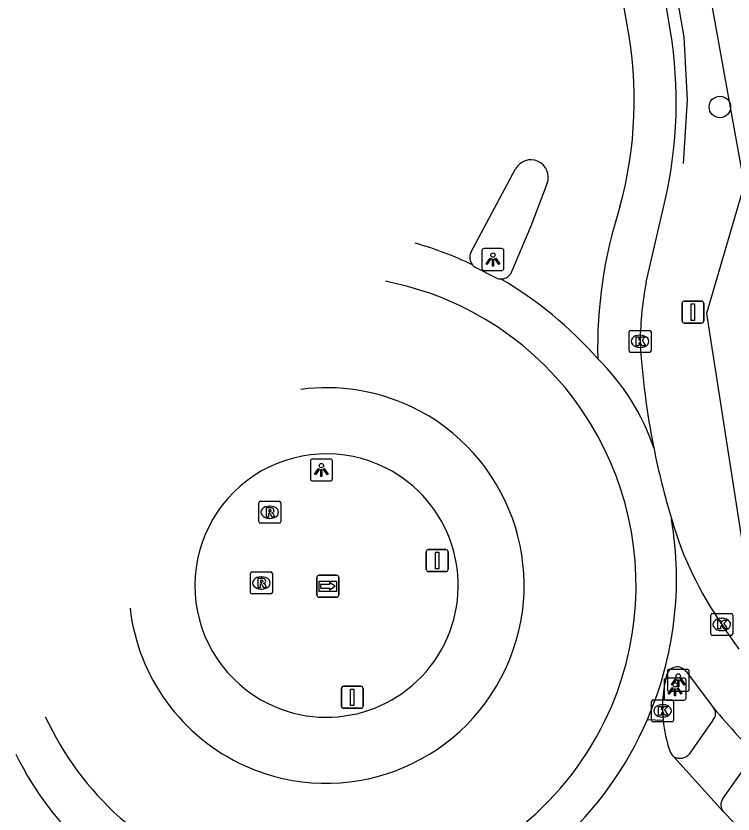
# Model space of a CAD drawing. Extents: x 155018 to 156648, y 383980 to 385733.
# Drawn here: x 155389.71 to 155422.32, y 385286.96 to 385323.26 of the extents above; entities that cross this region are included whole.
import ezdxf

# ---------------------------------------------------------------- set-up
doc = ezdxf.new("R2010")
doc.units = 0
for name, color, linetype in [('IMGEO_Boom', 7, 'Continuous'), ('IMGEO_Hek', 7, 'Continuous'), ('IMGEO_Kolk', 7, 'Continuous'), ('IMGEO_Lichtpunt', 7, 'Continuous'), ('IMGEO_OVBaan_gesloten', 7, 'Continuous'), ('IMGEO_Rijbaan_lokaal_gesloten', 7, 'Continuous'), ('IMGEO_Rioolput', 7, 'Continuous'), ('IMGEO_Verkeersbordpaal', 7, 'Continuous'), ('IMGEO_Verkeerseiland_gesloten', 7, 'Continuous'), ('IMGEO_Voetpad_open', 7, 'Continuous'), ('IMGEO_Wegwijzer', 7, 'Continuous')]:
    doc.layers.add(name, color=color, linetype=linetype)

msp = doc.modelspace()

# ---------------------------------------------------------------- linework, layer by layer
at = {"layer": 'IMGEO_Boom'}
msp.add_circle((155421.719, 385319.121), 0.489, dxfattribs=at)
at = {"layer": 'IMGEO_Hek'}
msp.add_lwpolyline([(155414.332, 385355.508), (155416.244, 385344.469), (155420.086, 385322.294), (155420.233, 385319.438), (155420.052, 385316.551)], dxfattribs=at)
at = {"layer": 'IMGEO_Kolk'}
for p, q in [((155417.59, 385308.033), (155417.59, 385308.885)), ((155417.665, 385308.959), (155418.517, 385308.959)), ((155418.078, 385308.739), (155418.103, 385308.739)), ((155418.591, 385308.885), (155418.591, 385308.033)), ((155418.101, 385308.179), (155418.076, 385308.179)), ((155418.517, 385307.959), (155417.665, 385307.959)), ((155421.381, 385296.081), (155422.233, 385296.081)), ((155421.306, 385295.155), (155421.306, 385296.007)), ((155421.794, 385295.861), (155421.819, 385295.861)), ((155422.307, 385296.007), (155422.307, 385295.155)), ((155421.817, 385295.301), (155421.792, 385295.301)), ((155422.233, 385295.081), (155421.381, 385295.081)), ((155418.613, 385291.226), (155418.613, 385292.078)), ((155418.688, 385292.152), (155419.54, 385292.152)), ((155419.614, 385292.078), (155419.614, 385291.226)), ((155419.101, 385291.932), (155419.126, 385291.932)), ((155419.124, 385291.372), (155419.099, 385291.372)), ((155419.54, 385291.152), (155418.688, 385291.152))]:
    msp.add_line(p, q, dxfattribs=at)
for points in [[(155417.59, 385308.033), (155417.59, 385308.885)], [(155417.665, 385308.959), (155418.517, 385308.959)], [(155418.591, 385308.885), (155418.591, 385308.033)], [(155417.911, 385308.659), (155418.034, 385308.659), (155418.034, 385308.508), (155418.164, 385308.659), (155418.328, 385308.659), (155418.182, 385308.508), (155418.335, 385308.259), (155418.183, 385308.259), (155418.098, 385308.423), (155418.034, 385308.356), (155418.034, 385308.259), (155417.911, 385308.259), (155417.911, 385308.659)], [(155418.517, 385307.959), (155417.665, 385307.959)], [(155421.381, 385296.081), (155422.233, 385296.081)], [(155421.306, 385295.155), (155421.306, 385296.007)], [(155421.627, 385295.781), (155421.75, 385295.781), (155421.75, 385295.63), (155421.88, 385295.781), (155422.044, 385295.781), (155421.898, 385295.63), (155422.051, 385295.381), (155421.899, 385295.381), (155421.814, 385295.545), (155421.75, 385295.478), (155421.75, 385295.381), (155421.627, 385295.381), (155421.627, 385295.781)], [(155422.307, 385296.007), (155422.307, 385295.155)], [(155422.233, 385295.081), (155421.381, 385295.081)], [(155418.613, 385291.226), (155418.613, 385292.078)], [(155418.688, 385292.152), (155419.54, 385292.152)], [(155419.614, 385292.078), (155419.614, 385291.226)], [(155418.934, 385291.852), (155419.057, 385291.852), (155419.057, 385291.701), (155419.187, 385291.852), (155419.351, 385291.852), (155419.205, 385291.701), (155419.358, 385291.452), (155419.206, 385291.452), (155419.121, 385291.616), (155419.057, 385291.549), (155419.057, 385291.452), (155418.934, 385291.452), (155418.934, 385291.852)], [(155419.54, 385291.152), (155418.688, 385291.152)]]:
    msp.add_lwpolyline(points, dxfattribs=at)
for centre, start, end in [((155417.667, 385308.883), 91.552, 178.448), ((155417.667, 385308.883), 91.552, 178.448), ((155418.515, 385308.883), 1.552, 88.448), ((155418.515, 385308.883), 1.552, 88.448), ((155417.667, 385308.035), 181.552, 268.448), ((155417.667, 385308.035), 181.552, 268.448), ((155418.515, 385308.035), 271.552, 358.448), ((155418.515, 385308.035), 271.552, 358.448), ((155421.383, 385296.005), 91.552, 178.448), ((155421.383, 385296.005), 91.552, 178.448), ((155422.231, 385296.005), 1.552, 88.448), ((155422.231, 385296.005), 1.552, 88.448), ((155421.383, 385295.157), 181.552, 268.448), ((155421.383, 385295.157), 181.552, 268.448), ((155422.231, 385295.157), 271.552, 358.448), ((155422.231, 385295.157), 271.552, 358.448), ((155418.69, 385292.076), 91.552, 178.448), ((155418.69, 385292.076), 91.552, 178.448), ((155419.538, 385292.076), 1.552, 88.448), ((155419.538, 385292.076), 1.552, 88.448), ((155418.69, 385291.228), 181.552, 268.448), ((155418.69, 385291.228), 181.552, 268.448), ((155419.538, 385291.228), 271.552, 358.448), ((155419.538, 385291.228), 271.552, 358.448)]:
    msp.add_arc(centre, 0.0765, start, end, dxfattribs=at)
for centre, major_axis, ratio, start_param, end_param in [((155418.077, 385308.459), (-0.387, 0.002), 0.722429, 4.712389, 7.853982), ((155418.102, 385308.459), (-0.39, 0.002), 0.717154, 1.570796, 4.712389), ((155421.793, 385295.581), (-0.387, 0.002), 0.722429, 4.712389, 7.853982), ((155421.818, 385295.581), (-0.39, 0.002), 0.717154, 1.570796, 4.712389), ((155419.1, 385291.652), (-0.387, 0.002), 0.722429, 4.712389, 7.853982), ((155419.125, 385291.652), (-0.39, 0.002), 0.717154, 1.570796, 4.712389)]:
    msp.add_ellipse(centre, major_axis=major_axis, ratio=ratio, start_param=start_param, end_param=end_param, dxfattribs=at)
at = {"layer": 'IMGEO_Lichtpunt'}
for p, q in [((155410.899, 385312.584), (155410.899, 385311.777)), ((155410.899, 385312.584), (155410.899, 385311.777)), ((155411.801, 385312.679), (155410.993, 385312.679)), ((155411.801, 385312.679), (155410.993, 385312.679)), ((155411.895, 385311.777), (155411.895, 385312.584)), ((155411.895, 385311.777), (155411.895, 385312.584)), ((155410.993, 385311.683), (155411.801, 385311.683)), ((155410.993, 385311.683), (155411.801, 385311.683)), ((155403.099, 385303.011), (155403.099, 385302.204)), ((155403.099, 385303.011), (155403.099, 385302.204)), ((155404.001, 385303.106), (155403.193, 385303.106)), ((155404.001, 385303.106), (155403.193, 385303.106)), ((155404.095, 385302.204), (155404.095, 385303.011)), ((155404.095, 385302.204), (155404.095, 385303.011)), ((155403.193, 385302.11), (155404.001, 385302.11)), ((155403.193, 385302.11), (155404.001, 385302.11)), ((155420.232, 385293.539), (155419.424, 385293.539)), ((155420.232, 385293.539), (155419.424, 385293.539)), ((155420.086, 385293.138), (155419.278, 385293.138)), ((155420.086, 385293.138), (155419.278, 385293.138)), ((155419.33, 385293.444), (155419.33, 385292.637)), ((155419.33, 385293.444), (155419.33, 385292.637)), ((155420.326, 385292.637), (155420.326, 385293.444)), ((155420.326, 385292.637), (155420.326, 385293.444)), ((155419.184, 385293.043), (155419.184, 385292.236)), ((155419.184, 385293.043), (155419.184, 385292.236)), ((155420.18, 385292.236), (155420.18, 385293.043)), ((155420.18, 385292.236), (155420.18, 385293.043)), ((155419.424, 385292.543), (155420.232, 385292.543)), ((155419.424, 385292.543), (155420.232, 385292.543)), ((155419.278, 385292.142), (155420.086, 385292.142)), ((155419.278, 385292.142), (155420.086, 385292.142))]:
    msp.add_line(p, q, dxfattribs=at)
for points in [[(155411.273, 385312.248), (155411.312, 385312.22), (155411.124, 385311.958), (155411.086, 385311.985), (155411.273, 385312.248)], [(155411.375, 385312.2), (155411.422, 385312.2), (155411.422, 385311.878), (155411.375, 385311.878), (155411.375, 385312.2)], [(155411.485, 385312.22), (155411.523, 385312.247), (155411.71, 385311.985), (155411.671, 385311.957), (155411.485, 385312.22)], [(155403.473, 385302.675), (155403.512, 385302.647), (155403.324, 385302.385), (155403.286, 385302.412), (155403.473, 385302.675)], [(155403.575, 385302.627), (155403.622, 385302.627), (155403.622, 385302.305), (155403.575, 385302.305), (155403.575, 385302.627)], [(155403.685, 385302.647), (155403.723, 385302.674), (155403.91, 385302.412), (155403.871, 385302.384), (155403.685, 385302.647)], [(155419.704, 385293.108), (155419.743, 385293.08), (155419.555, 385292.818), (155419.517, 385292.845), (155419.704, 385293.108)], [(155419.806, 385293.06), (155419.853, 385293.06), (155419.853, 385292.738), (155419.806, 385292.738), (155419.806, 385293.06)], [(155419.916, 385293.08), (155419.954, 385293.107), (155420.141, 385292.845), (155420.102, 385292.817), (155419.916, 385293.08)], [(155419.558, 385292.707), (155419.597, 385292.679), (155419.409, 385292.417), (155419.371, 385292.444), (155419.558, 385292.707)], [(155419.66, 385292.659), (155419.707, 385292.659), (155419.707, 385292.337), (155419.66, 385292.337), (155419.66, 385292.659)], [(155419.77, 385292.679), (155419.808, 385292.706), (155419.995, 385292.444), (155419.956, 385292.416), (155419.77, 385292.679)]]:
    msp.add_lwpolyline(points, dxfattribs=at)
for centre in [(155411.398, 385312.382), (155403.598, 385302.809), (155419.829, 385293.242), (155419.683, 385292.841)]:
    msp.add_circle(centre, 0.0994, dxfattribs=at)
for centre, start, end in [((155410.993, 385312.584), 90, 180), ((155410.993, 385312.584), 90, 180), ((155411.801, 385312.584), 0, 90), ((155411.801, 385312.584), 0, 90), ((155410.993, 385311.777), 180, 270), ((155410.993, 385311.777), 180, 270), ((155411.801, 385311.777), 270, 0), ((155411.801, 385311.777), 270, 360), ((155403.193, 385303.011), 90, 180), ((155403.193, 385303.011), 90, 180), ((155404.001, 385303.011), 0, 90), ((155404.001, 385303.011), 0, 90), ((155403.193, 385302.204), 180, 270), ((155403.193, 385302.204), 180, 270), ((155404.001, 385302.204), 270, 0), ((155404.001, 385302.204), 270, 360), ((155419.424, 385293.444), 90, 180), ((155419.424, 385293.444), 90, 180), ((155420.232, 385293.444), 0, 90), ((155420.232, 385293.444), 0, 90), ((155419.278, 385293.043), 90, 180), ((155419.278, 385293.043), 90, 180), ((155420.086, 385293.043), 0, 90), ((155420.086, 385293.043), 0, 90), ((155419.424, 385292.637), 180, 270), ((155419.424, 385292.637), 180, 270), ((155420.232, 385292.637), 270, 0), ((155420.232, 385292.637), 270, 360), ((155419.278, 385292.236), 180, 270), ((155419.278, 385292.236), 180, 270), ((155420.086, 385292.236), 270, 0), ((155420.086, 385292.236), 270, 360)]:
    msp.add_arc(centre, 0.0946, start, end, dxfattribs=at)
at = {"layer": 'IMGEO_OVBaan_gesloten'}
for points in [[(155418.424, 385291.261), (155419.14, 385291.224)], [(155421.863, 385287.072), (155419.627, 385289.567)], [(155434.788, 385277.655), (155422.899, 385286.007), (155421.863, 385287.072)]]:
    msp.add_lwpolyline(points, dxfattribs=at)
for centre, radius, start, end in [((155403.582, 385297.627), 16.15, 311.8318, 336.7836), ((155425.075, 385291.785), 5.962, 185.4033, 199.1671), ((155419.903, 385289.955), 0.476, 195.4701, 234.6023)]:
    msp.add_arc(centre, radius, start, end, dxfattribs=at)
at = {"layer": 'IMGEO_Rijbaan_lokaal_gesloten'}
for points in [[(155417.5, 385322.861), (155398.287, 385432.162), (155390.067, 385480.505)], [(155419.47, 385322.57), (155418.348, 385329.271), (155414.754, 385349.953), (155413.683, 385356.069)], [(155410.393, 385312.503), (155412.427, 385316.299)], [(155413.867, 385315.646), (155413.123, 385313.697), (155412.194, 385311.519)], [(155418.37, 385311.149), (155419.226, 385314.886)], [(155411.555, 385311.338), (155410.571, 385311.831)], [(155420.181, 385293.446), (155421.433, 385291.79)]]:
    msp.add_lwpolyline(points, dxfattribs=at)
for centre, radius, start, end in [((155399.333, 385319.42), 18.49, 344.8093, 10.726), ((155399.937, 385319.344), 19.798, 346.9855, 9.377), ((155413.125, 385315.924), 0.792, 339.492, 151.722), ((155436.879, 385308.163), 20.719, 161.9733, 181.3861), ((155403.851, 385298.399), 15.066, 63.9713, 74.5726), ((155410.898, 385312.277), 0.553, 155.9229, 217.9781), ((155410.894, 385312.272), 0.547, 217.8116, 233.7872), ((155411.756, 385311.808), 0.511, 246.8813, 269.2521), ((155411.763, 385311.826), 0.529, 268.4714, 324.5556), ((155402.9, 385296.043), 17.635, 41.2134, 59.8808), ((155403.853, 385297.32), 14.12, 62.1782, 79.1735), ((155434.257, 385308.142), 16.169, 169.2815, 178.8757), ((155403.796, 385297.36), 14.112, 334.0997, 61.898), ((155453.367, 385310.534), 35.337, 183.3662, 191.2913), ((155409.027, 385300.342), 10.225, 18.6702, 45.719), ((155403.835, 385297.351), 8.999, 64.6433, 97.4588), ((155403.817, 385297.36), 8.999, 245.8156, 64.5118), ((155453.857, 385310.629), 35.836, 191.2869, 196.67), ((155403.543, 385297.678), 16.205, 336.673, 9.4869), ((155435.197, 385304.913), 16.321, 196.2389, 214.8742), ((155403.835, 385297.351), 8.999, 186.5725, 245.6841), ((155451.82, 385315.494), 36.019, 213.5631, 215.7426), ((155419.779, 385293.151), 0.499, 36.2691, 164.3977), ((155425.12, 385291.802), 6.008, 165.7111, 185.5212), ((155462.418, 385326.296), 53.576, 220.0948, 223.7002), ((155403.853, 385297.32), 14.12, 204.8578, 228.2079), ((155403.796, 385297.361), 14.112, 228.4914, 334.0965), ((155402.542, 385295.905), 14.267, 205.8904, 252.3758)]:
    msp.add_arc(centre, radius, start, end, dxfattribs=at)
at = {"layer": 'IMGEO_Rioolput'}
for p, q in [((155400.746, 385300.258), (155400.746, 385301.11)), ((155400.821, 385301.184), (155401.673, 385301.184)), ((155401.747, 385301.11), (155401.747, 385300.258)), ((155401.234, 385300.964), (155401.259, 385300.964)), ((155401.257, 385300.404), (155401.232, 385300.404)), ((155401.673, 385300.184), (155400.821, 385300.184)), ((155400.369, 385297.043), (155400.369, 385297.895)), ((155400.444, 385297.969), (155401.296, 385297.969)), ((155401.37, 385297.895), (155401.37, 385297.043)), ((155400.857, 385297.749), (155400.882, 385297.749)), ((155400.88, 385297.189), (155400.855, 385297.189)), ((155401.296, 385296.969), (155400.444, 385296.969))]:
    msp.add_line(p, q, dxfattribs=at)
for points in [[(155400.746, 385300.258), (155400.746, 385301.11)], [(155400.821, 385301.184), (155401.673, 385301.184)], [(155401.747, 385301.11), (155401.747, 385300.258)], [(155401.335, 385300.882), (155401.083, 385300.884), (155401.083, 385300.484)], [(155401.261, 385300.803), (155401.207, 385300.803), (155401.207, 385300.722)], [(155401.083, 385300.484), (155401.207, 385300.484), (155401.207, 385300.646), (155401.218, 385300.646)], [(155401.207, 385300.722), (155401.259, 385300.722)], [(155401.265, 385300.617), (155401.336, 385300.484), (155401.476, 385300.484), (155401.411, 385300.61)], [(155401.673, 385300.184), (155400.821, 385300.184)], [(155400.369, 385297.043), (155400.369, 385297.895)], [(155400.444, 385297.969), (155401.296, 385297.969)], [(155401.37, 385297.895), (155401.37, 385297.043)], [(155400.958, 385297.667), (155400.706, 385297.669), (155400.706, 385297.269)], [(155400.884, 385297.588), (155400.83, 385297.588), (155400.83, 385297.507)], [(155400.83, 385297.507), (155400.882, 385297.507)], [(155400.706, 385297.269), (155400.83, 385297.269), (155400.83, 385297.431), (155400.841, 385297.431)], [(155400.888, 385297.402), (155400.959, 385297.269), (155401.099, 385297.269), (155401.034, 385297.395)], [(155401.296, 385296.969), (155400.444, 385296.969)]]:
    msp.add_lwpolyline(points, dxfattribs=at)
for centre, radius, start, end in [((155400.823, 385301.108), 0.0765, 91.552, 178.448), ((155400.823, 385301.108), 0.0765, 91.552, 178.448), ((155401.671, 385301.108), 0.0765, 1.552, 88.448), ((155401.671, 385301.108), 0.0765, 1.552, 88.448), ((155401.267, 385300.707), 0.0964, 77.0061, 93.1865), ((155401.281, 385300.764), 0.0378, 276.6634, 79.6772), ((155401.334, 385300.772), 0.109, 350.3612, 89.416), ((155401.332, 385300.772), 0.112, 277.5842, 350.9817), ((155401.217, 385300.593), 0.0533, 26.0293, 88.6989), ((155401.243, 385300.911), 0.19, 274.7715, 282.9687), ((155401.316, 385300.557), 0.108, 29.5134, 73.7905), ((155400.823, 385300.26), 0.0765, 181.552, 268.448), ((155400.823, 385300.26), 0.0765, 181.552, 268.448), ((155401.671, 385300.26), 0.0765, 271.552, 358.448), ((155401.671, 385300.26), 0.0765, 271.552, 358.448), ((155400.446, 385297.893), 0.0765, 91.552, 178.448), ((155400.446, 385297.893), 0.0765, 91.552, 178.448), ((155401.294, 385297.893), 0.0765, 1.552, 88.448), ((155401.294, 385297.893), 0.0765, 1.552, 88.448), ((155400.866, 385297.696), 0.19, 274.7715, 282.9687), ((155400.89, 385297.492), 0.0964, 77.0061, 93.1865), ((155400.904, 385297.549), 0.0378, 276.6634, 79.6772), ((155400.957, 385297.557), 0.109, 350.3612, 89.416), ((155400.955, 385297.557), 0.112, 277.5842, 350.9817), ((155400.84, 385297.378), 0.0533, 26.0293, 88.6989), ((155400.939, 385297.342), 0.108, 29.5134, 73.7905), ((155400.446, 385297.045), 0.0765, 181.552, 268.448), ((155400.446, 385297.045), 0.0765, 181.552, 268.448), ((155401.294, 385297.045), 0.0765, 271.552, 358.448), ((155401.294, 385297.045), 0.0765, 271.552, 358.448)]:
    msp.add_arc(centre, radius, start, end, dxfattribs=at)
for centre, major_axis, ratio, start_param, end_param in [((155401.233, 385300.684), (-0.387, 0.002), 0.722429, 4.712389, 7.853982), ((155401.258, 385300.684), (-0.39, 0.002), 0.717154, 1.570796, 4.712389), ((155400.856, 385297.469), (-0.387, 0.002), 0.722429, 4.712389, 7.853982), ((155400.881, 385297.469), (-0.39, 0.002), 0.717154, 1.570796, 4.712389)]:
    msp.add_ellipse(centre, major_axis=major_axis, ratio=ratio, start_param=start_param, end_param=end_param, dxfattribs=at)
at = {"layer": 'IMGEO_Verkeersbordpaal'}
for p, q in [((155419.998, 385309.389), (155419.998, 385310.189)), ((155419.998, 385310.189), (155419.998, 385309.389)), ((155420.098, 385310.289), (155420.888, 385310.289)), ((155420.888, 385310.289), (155420.098, 385310.289)), ((155420.988, 385310.189), (155420.988, 385309.389)), ((155420.988, 385309.389), (155420.988, 385310.189)), ((155420.888, 385309.289), (155420.098, 385309.289)), ((155420.098, 385309.289), (155420.888, 385309.289)), ((155408.465, 385298.988), (155409.255, 385298.988)), ((155409.255, 385298.988), (155408.465, 385298.988)), ((155408.365, 385298.088), (155408.365, 385298.888)), ((155408.365, 385298.888), (155408.365, 385298.088)), ((155409.355, 385298.888), (155409.355, 385298.088)), ((155409.355, 385298.088), (155409.355, 385298.888)), ((155409.255, 385297.988), (155408.465, 385297.988)), ((155408.465, 385297.988), (155409.255, 385297.988)), ((155404.605, 385292.768), (155405.395, 385292.768)), ((155405.395, 385292.768), (155404.605, 385292.768)), ((155404.505, 385291.868), (155404.505, 385292.668)), ((155404.505, 385292.668), (155404.505, 385291.868)), ((155405.495, 385292.668), (155405.495, 385291.868)), ((155405.495, 385291.868), (155405.495, 385292.668)), ((155405.395, 385291.768), (155404.605, 385291.768)), ((155404.605, 385291.768), (155405.395, 385291.768))]:
    msp.add_line(p, q, dxfattribs=at)
for points in [[(155420.418, 385310.164), (155420.568, 385310.164), (155420.568, 385309.414), (155420.418, 385309.414), (155420.418, 385310.164)], [(155408.785, 385298.863), (155408.935, 385298.863), (155408.935, 385298.113), (155408.785, 385298.113), (155408.785, 385298.863)], [(155404.925, 385292.643), (155405.075, 385292.643), (155405.075, 385291.893), (155404.925, 385291.893), (155404.925, 385292.643)]]:
    msp.add_lwpolyline(points, dxfattribs=at)
for centre, start, end in [((155420.098, 385310.189), 90, 180), ((155420.098, 385310.189), 90, 180), ((155420.888, 385310.189), 0, 90), ((155420.888, 385310.189), 360, 90), ((155420.098, 385309.389), 180, 270), ((155420.098, 385309.389), 180, 270), ((155420.888, 385309.389), 270, 0), ((155420.888, 385309.389), 270, 0), ((155408.465, 385298.888), 90, 180), ((155408.465, 385298.888), 90, 180), ((155409.255, 385298.888), 0, 90), ((155409.255, 385298.888), 360, 90), ((155408.465, 385298.088), 180, 270), ((155408.465, 385298.088), 180, 270), ((155409.255, 385298.088), 270, 0), ((155409.255, 385298.088), 270, 0), ((155404.605, 385292.668), 90, 180), ((155404.605, 385292.668), 90, 180), ((155405.395, 385292.668), 0, 90), ((155405.395, 385292.668), 360, 90), ((155404.605, 385291.868), 180, 270), ((155404.605, 385291.868), 180, 270), ((155405.395, 385291.868), 270, 0), ((155405.395, 385291.868), 270, 0)]:
    msp.add_arc(centre, 0.1, start, end, dxfattribs=at)
at = {"layer": 'IMGEO_Verkeerseiland_gesloten'}
for centre, start, end in [((155403.833, 385297.352), 63.1347, 243.9319), ((155403.828, 385297.354), 243.9907, 63.0759)]:
    msp.add_arc(centre, 5.99, start, end, dxfattribs=at)
at = {"layer": 'IMGEO_Voetpad_open'}
for points in [[(155415.459, 385356.435), (155422.817, 385315.579), (155421.11, 385309.724), (155423.465, 385294.618)], [(155421.394, 385291.235), (155420.327, 385289.686)], [(155421.835, 385287.634), (155422.983, 385289.242)]]:
    msp.add_lwpolyline(points, dxfattribs=at)
for centre, radius, start, end in [((155421.123, 385291.533), 0.403, 312.2993, 39.6615), ((155419.903, 385290.064), 0.568, 240.9681, 318.328), ((155422.303, 385287.376), 0.535, 151.105, 214.5994)]:
    msp.add_arc(centre, radius, start, end, dxfattribs=at)
at = {"layer": 'IMGEO_Wegwijzer'}
for p, q in [((155403.396, 385296.917), (155403.396, 385297.717)), ((155403.396, 385297.717), (155403.396, 385296.917)), ((155403.496, 385297.817), (155404.286, 385297.817)), ((155404.286, 385297.817), (155403.496, 385297.817)), ((155404.386, 385297.717), (155404.386, 385296.917)), ((155404.386, 385296.917), (155404.386, 385297.717)), ((155404.286, 385296.817), (155403.496, 385296.817)), ((155403.496, 385296.817), (155404.286, 385296.817))]:
    msp.add_line(p, q, dxfattribs=at)
for points in [[(155403.497, 385297.549), (155404.285, 385297.549), (155404.285, 385297.085), (155403.497, 385297.085), (155403.497, 385297.549)], [(155403.562, 385297.401), (155403.562, 385297.317), (155403.562, 385297.233), (155403.973, 385297.233), (155403.973, 385297.15), (155404.22, 385297.317), (155403.973, 385297.484), (155403.973, 385297.401), (155403.562, 385297.401)]]:
    msp.add_lwpolyline(points, dxfattribs=at)
for centre, start, end in [((155403.496, 385297.717), 90, 180), ((155403.496, 385297.717), 90, 180), ((155404.286, 385297.717), 0, 90), ((155404.286, 385297.717), 360, 90), ((155403.496, 385296.917), 180, 270), ((155403.496, 385296.917), 180, 270), ((155404.286, 385296.917), 270, 0), ((155404.286, 385296.917), 270, 0)]:
    msp.add_arc(centre, 0.1, start, end, dxfattribs=at)

doc.saveas('drawing.dxf')
